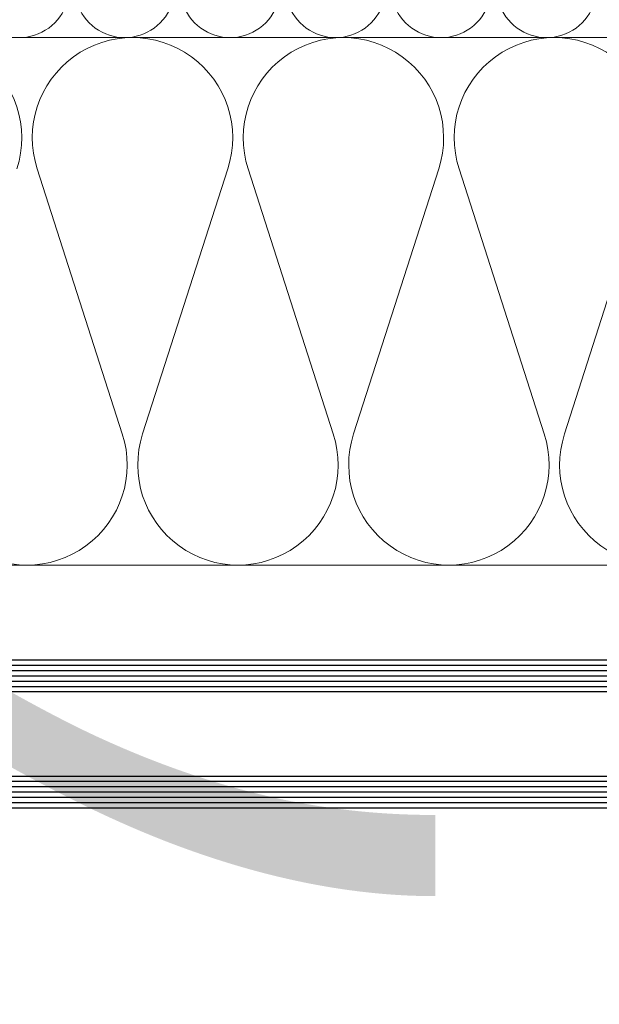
# Model space of a CAD drawing. Extents: x 4615668 to 9294084, y 5325188 to 10688993.
# Tile 326 of 656: x 4636922 to 4636933, y 5331426 to 5331444. Entities that reach past the tile are written whole.
import ezdxf

# ---------------------------------------------------------------- set-up
doc = ezdxf.new("R2010")
doc.units = 0
doc.header["$MEASUREMENT"] = 0
doc.layers.add('A_wymiary', color=152, linetype='Continuous', lineweight=5)
doc.layers.add('ATH 3-0', color=102, linetype='Continuous', lineweight=5)
doc.layers.add('CrossSectionsGlass', color=7, linetype='Continuous')
doc.styles.add('wewn', font='arial.ttf', dxfattribs={"height": 12})
doc.dimstyles.new('Kopia 1do100 wew', dxfattribs={"dimscale": 0.5, "dimtxt": 8, "dimasz": 15, "dimexe": 20, "dimexo": 0, "dimgap": 5, "dimtad": 1, "dimdec": 0, "dimzin": 9, "dimtxsty": 'wewn', "dimblk": 'ARCHTICK', "dimcen": 3, "dimdle": 20, "dimclrd": 256, "dimclre": 256, "dimclrt": 256, "dimadec": 0, "dimazin": 2, "dimtfac": 1, "dimtdec": 0, "dimtix": 1, "dimtmove": 2, "dimatfit": 3, "dimldrblk": 'NONE', "dimfxl": 0, "dimtvp": 1, "dimtolj": 1, "dimtzin": 0, "dimlwd": 5, "dimlwe": 5, "dimarcsym": 0})

# ---------------------------------------------------------------- blocks, each defined once
blk = doc.blocks.new('*U5342')
at = {"color": 0, "linetype": 'ByBlock', "lineweight": -2, "transparency": 16777216}
blk.add_lwpolyline([(0, 0), (0.01, -597.77), (50.01, -597.77), (50, 0)], close=True, dxfattribs=at)
at = {"layer": 'ATH 3-0'}
for points in [[(37.57, -180.96, -1.376382), (37.57, -199.03)], [(37.57, -200.96, -1.376382), (37.57, -219.03)], [(37.57, -220.96, -1.376382), (37.57, -239.03)], [(37.57, -240.96, -1.376382), (37.57, -259.03)], [(37.57, -260.96, -1.376382), (37.57, -279.03)], [(37.57, -280.96, -1.376382), (37.57, -299.03)]]:
    blk.add_lwpolyline(points, format="xyb", dxfattribs=at)
blk = doc.blocks.new('*U5343')
at = {"color": 0, "linetype": 'ByBlock', "lineweight": -2, "transparency": 16777216}
blk.add_lwpolyline([(0, -460), (0, 0), (-100, 0), (-100, -460)], close=True, dxfattribs=at)
at = {"layer": 'ATH 3-0'}
for points in [[(-75.13, -258.07, -1.376382), (-75.13, -221.93)], [(-24.87, -238.07, 1.376382), (-24.87, -201.93), (-75.13, -218.07, -1.376382), (-75.13, -181.93), (-24.87, -198.07, 1.376382), (-24.87, -161.93), (-75.13, -178.07, -1.376382), (-75.13, -141.93), (-24.87, -158.07, 1.376382), (-24.87, -121.93), (-75.13, -138.07, -1.376382), (-75.13, -101.93), (-24.87, -118.07, 1.376382), (-24.87, -81.93), (-75.13, -98.07, -1.376382), (-75.13, -61.93), (-24.87, -78.07, 1.376382), (-24.87, -41.93), (-75.13, -58.07, -1.376382), (-75.13, -21.93), (-24.87, -38.07, 1.376382), (-24.87, -1.93), (-75.13, -18.07, -0.509493), (-100, 0)]]:
    blk.add_lwpolyline(points, format="xyb", dxfattribs=at)
blk = doc.blocks.new('_ArchTick')
at = {"color": 0, "linetype": 'ByBlock', "const_width": 0.15}
blk.add_lwpolyline([(-0.5, -0.5), (0.5, 0.5)], dxfattribs=at)
blk = doc.blocks.new('*D5547')
at = {"layer": 'A_wymiary', "lineweight": 5, "ltscale": 40}
for p, q in [((4636911.686, 5331417.025), (4636911.686, 5331454.025)), ((4636897.076, 5331444.025), (4636921.686, 5331444.025)), ((4636897.732, 5331427.025), (4636921.686, 5331427.025))]:
    blk.add_line(p, q, dxfattribs=at)
at = {"layer": 'Defpoints', "color": 0}
for p in [(4636897.076, 5331444.025), (4636911.686, 5331444.025), (4636897.732, 5331427.025)]:
    blk.add_point(p, dxfattribs=at)
at = {"layer": 'A_wymiary', "linetype": 'ByBlock', "lineweight": 5, "xscale": 7.5, "yscale": 7.5, "zscale": 7.5}
for p, rotation in [((4636911.686, 5331444.025), 90), ((4636911.686, 5331427.025), 270)]:
    blk.add_blockref('_ArchTick', p, dxfattribs=dict(at, rotation=rotation))
at = {"layer": 'A_wymiary', "ltscale": 40, "insert": (4636924.061, 5331424.66), "char_height": 12, "attachment_point": 5, "rotation": 90, "style": 'wewn'}
blk.add_mtext('\\A1;17', dxfattribs=at)
blk = doc.blocks.new('_None')
blk = doc.blocks.new('*D5549')
at = {"layer": 'A_wymiary', "lineweight": 5, "ltscale": 40}
for p, q in [((4636893.316, 5331425.803), (4636893.316, 5331378.303)), ((4636949.315, 5331425.803), (4636949.315, 5331378.303)), ((4636883.316, 5331388.303), (4636959.315, 5331388.303))]:
    blk.add_line(p, q, dxfattribs=at)
at = {"layer": 'Defpoints', "color": 0}
for p in [(4636893.316, 5331440.697), (4636949.315, 5331440.697), (4636949.315, 5331388.303)]:
    blk.add_point(p, dxfattribs=at)
at = {"layer": 'A_wymiary', "linetype": 'ByBlock', "lineweight": 5, "xscale": 7.5, "yscale": 7.5, "zscale": 7.5, "rotation": 180}
blk.add_blockref('_ArchTick', (4636893.316, 5331388.303), dxfattribs=at)
at = {"layer": 'A_wymiary', "linetype": 'ByBlock', "lineweight": 5, "xscale": 7.5, "yscale": 7.5, "zscale": 7.5}
blk.add_blockref('_ArchTick', (4636949.315, 5331388.303), dxfattribs=at)
at = {"layer": 'A_wymiary', "ltscale": 40, "insert": (4636921.315, 5331396.93), "char_height": 12, "attachment_point": 5, "style": 'wewn'}
blk.add_mtext('\\A1;56', dxfattribs=at)

msp = doc.modelspace()

# ---------------------------------------------------------------- linework, layer by layer
at = {"layer": 'CrossSectionsGlass'}
for p, q in [((4636896.965, 5331432.125), (4636945.665, 5331432.125)), ((4636896.915, 5331432.025), (4636945.715, 5331432.025)), ((4636896.915, 5331431.925), (4636945.715, 5331431.925)), ((4636896.915, 5331431.825), (4636945.715, 5331431.825)), ((4636896.915, 5331431.725), (4636945.715, 5331431.725)), ((4636896.915, 5331431.625), (4636945.715, 5331431.625)), ((4636896.965, 5331431.525), (4636945.665, 5331431.525)), ((4636896.915, 5331429.825), (4636945.715, 5331429.825)), ((4636896.965, 5331429.925), (4636945.665, 5331429.925)), ((4636896.915, 5331429.725), (4636945.715, 5331429.725)), ((4636896.915, 5331429.625), (4636945.715, 5331429.625)), ((4636896.915, 5331429.525), (4636945.715, 5331429.525)), ((4636896.915, 5331429.425), (4636945.715, 5331429.425)), ((4636896.965, 5331429.325), (4636945.665, 5331429.325))]:
    msp.add_line(p, q, dxfattribs=at)

# ---------------------------------------------------------------- block references
at = {"layer": 'ATH 3-0', "xscale": 0.1, "yscale": 0.1, "zscale": 0.1, "rotation": 269.999999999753}
for name, p in [('*U5342', (4636951.167, 5331448.925)), ('*U5343', (4636944.315, 5331433.925))]:
    msp.add_blockref(name, p, dxfattribs=at)

# ---------------------------------------------------------------- dimensions: what is measured, and where the dimension line sits
at = {"layer": 'A_wymiary', "ltscale": 40}
dim = msp.add_linear_dim(base=(4636911.686, 5331444.025), p1=(4636897.732, 5331427.025), p2=(4636897.076, 5331444.025), angle=90, dimstyle='Kopia 1do100 wew', override={"dimtxsty": 'wewn', "dimldrblk": 'None'}, dxfattribs=at)
dim.commit()
dim.dimension.update_dxf_attribs({"geometry": '*D5547', "text_midpoint": (4636924.061, 5331424.66), "dimtype": 160})
dim = msp.add_linear_dim(base=(4636949.315, 5331388.303), p1=(4636893.316, 5331440.697), p2=(4636949.315, 5331440.697), dimstyle='Kopia 1do100 wew', dxfattribs=at)
dim.commit()
dim.dimension.update_dxf_attribs({"geometry": '*D5549', "text_midpoint": (4636921.315, 5331396.93)})

doc.saveas('drawing.dxf')
